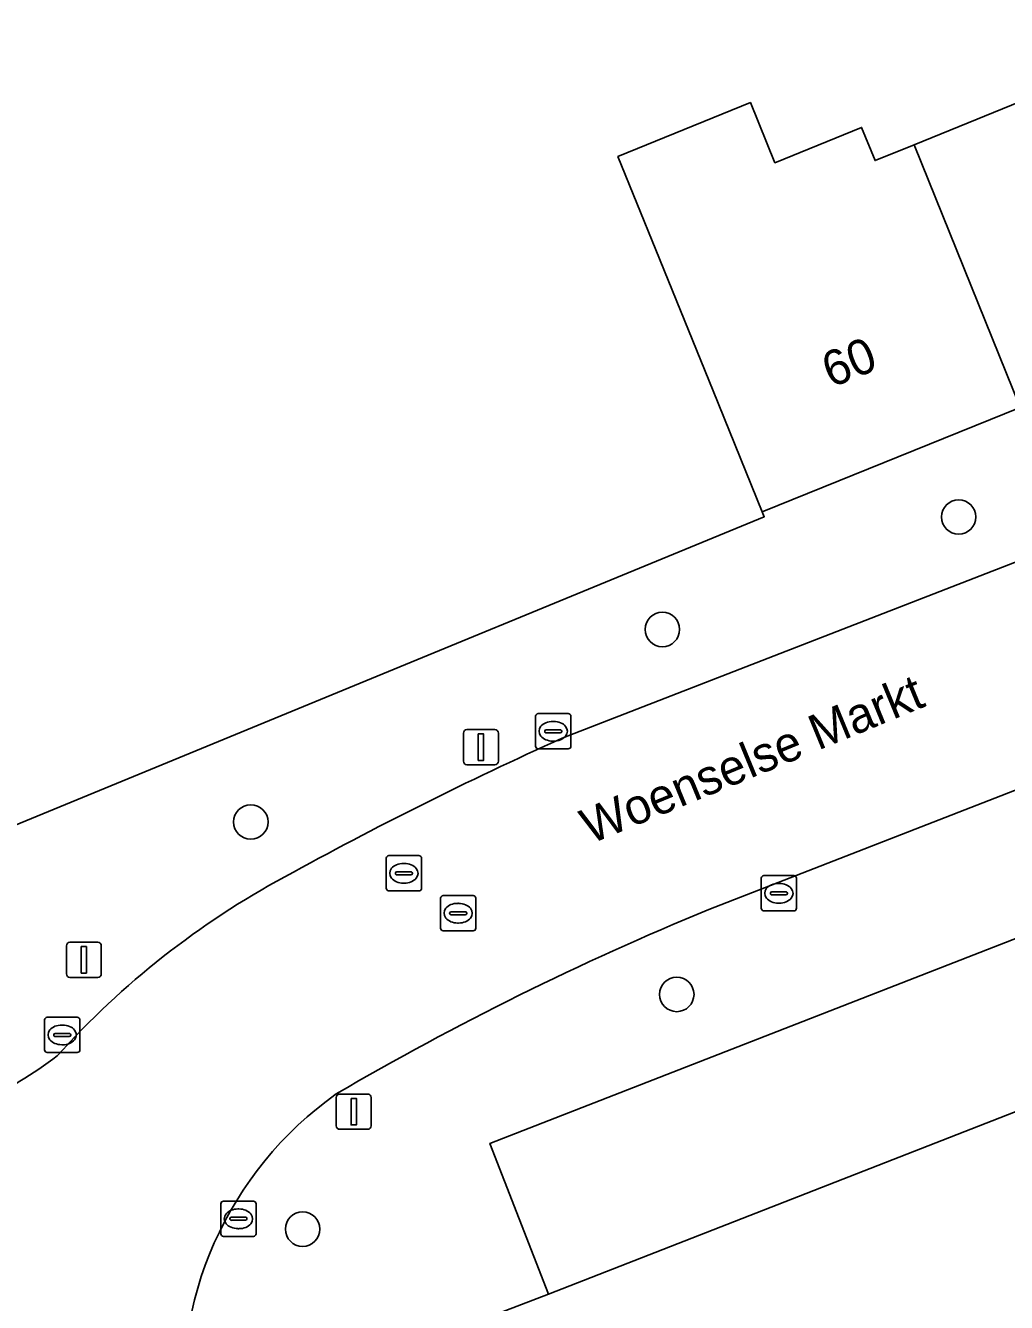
# Model space of a CAD drawing. Extents: x 160377 to 161131, y 383938 to 384853.
# Drawn here: x 160805.09 to 160832.91, y 384724.15 to 384760.36 of the extents above; entities that cross this region are included whole.
import ezdxf

# ---------------------------------------------------------------- set-up
doc = ezdxf.new("R2010")
doc.units = 0
for name, color, linetype in [('IMGEO_Boom', 7, 'Continuous'), ('IMGEO_Erf', 7, 'Continuous'), ('IMGEO_Kolk', 7, 'Continuous'), ('IMGEO_Lichtmast', 7, 'Continuous'), ('IMGEO_Openbare_ruimte_label', 7, 'Continuous'), ('IMGEO_Pand', 7, 'Continuous'), ('IMGEO_Pand_nummerreeks', 7, 'Continuous'), ('IMGEO_Parkeervlak_open', 7, 'Continuous'), ('IMGEO_Rijbaan_lokaal_open', 7, 'Continuous'), ('IMGEO_Rioolput', 7, 'Continuous'), ('IMGEO_Verkeerseiland_open', 7, 'Continuous'), ('IMGEO_Voetpad_open', 7, 'Continuous')]:
    doc.layers.add(name, color=color, linetype=linetype)

msp = doc.modelspace()

# ---------------------------------------------------------------- linework, layer by layer
at = {"layer": 'IMGEO_Boom'}
for centre in [(160831.55, 384746.424), (160823.147, 384743.234), (160811.474, 384737.773), (160823.555, 384732.882), (160812.943, 384726.225)]:
    msp.add_circle(centre, 0.489, dxfattribs=at)
at = {"layer": 'IMGEO_Erf'}
msp.add_lwpolyline([(160771.518, 384768.323), (160787.92, 384752.317), (160792.643, 384757.154), (160796.125, 384753.754), (160792.459, 384750), (160785.408, 384742.778), (160795.472, 384734.16), (160795.715, 384733.952), (160826.038, 384746.431), (160825.98, 384746.574), (160824.587, 384750), (160822.959, 384754.004), (160821.884, 384756.648), (160825.645, 384758.177), (160826.337, 384756.473), (160828.796, 384757.472), (160829.178, 384756.532), (160830.288, 384756.983), (160837.596, 384759.954)], dxfattribs=at)
at = {"layer": 'IMGEO_Kolk'}
for p, q in [((160819.551, 384739.921), (160819.551, 384740.773)), ((160819.626, 384740.847), (160820.478, 384740.847)), ((160820.039, 384740.627), (160820.064, 384740.627)), ((160820.552, 384740.773), (160820.552, 384739.921)), ((160819.81, 384740.341), (160819.81, 384740.353)), ((160820.248, 384740.304), (160819.85, 384740.304)), ((160819.853, 384740.39), (160820.251, 384740.39)), ((160820.294, 384740.353), (160820.294, 384740.341)), ((160820.062, 384740.067), (160820.037, 384740.067)), ((160820.478, 384739.847), (160819.626, 384739.847)), ((160826.025, 384736.251), (160826.877, 384736.251)), ((160825.95, 384735.325), (160825.95, 384736.177)), ((160826.438, 384736.031), (160826.463, 384736.031)), ((160826.951, 384736.177), (160826.951, 384735.325)), ((160826.209, 384735.745), (160826.209, 384735.757)), ((160826.647, 384735.708), (160826.249, 384735.708)), ((160826.252, 384735.794), (160826.65, 384735.794)), ((160826.693, 384735.757), (160826.693, 384735.745)), ((160826.877, 384735.251), (160826.025, 384735.251)), ((160826.461, 384735.471), (160826.436, 384735.471)), ((160805.626, 384731.308), (160805.626, 384732.16)), ((160805.701, 384732.234), (160806.553, 384732.234)), ((160806.114, 384732.014), (160806.139, 384732.014)), ((160806.627, 384732.16), (160806.627, 384731.308)), ((160805.885, 384731.728), (160805.885, 384731.74)), ((160806.323, 384731.691), (160805.925, 384731.691)), ((160805.928, 384731.777), (160806.326, 384731.777)), ((160806.369, 384731.74), (160806.369, 384731.728)), ((160806.553, 384731.234), (160805.701, 384731.234)), ((160806.137, 384731.454), (160806.112, 384731.454)), ((160810.623, 384726.092), (160810.623, 384726.944)), ((160810.698, 384727.018), (160811.55, 384727.018)), ((160811.624, 384726.944), (160811.624, 384726.092)), ((160810.882, 384726.512), (160810.882, 384726.524)), ((160811.32, 384726.475), (160810.922, 384726.475)), ((160810.925, 384726.561), (160811.323, 384726.561)), ((160811.111, 384726.798), (160811.136, 384726.798)), ((160811.366, 384726.524), (160811.366, 384726.512)), ((160811.134, 384726.238), (160811.109, 384726.238)), ((160811.55, 384726.018), (160810.698, 384726.018))]:
    msp.add_line(p, q, dxfattribs=at)
for points in [[(160819.551, 384739.921), (160819.551, 384740.773)], [(160819.626, 384740.847), (160820.478, 384740.847)], [(160820.552, 384740.773), (160820.552, 384739.921)], [(160820.478, 384739.847), (160819.626, 384739.847)], [(160826.025, 384736.251), (160826.877, 384736.251)], [(160825.95, 384735.325), (160825.95, 384736.177)], [(160826.951, 384736.177), (160826.951, 384735.325)], [(160826.877, 384735.251), (160826.025, 384735.251)], [(160805.626, 384731.308), (160805.626, 384732.16)], [(160805.701, 384732.234), (160806.553, 384732.234)], [(160806.627, 384732.16), (160806.627, 384731.308)], [(160806.553, 384731.234), (160805.701, 384731.234)], [(160810.623, 384726.092), (160810.623, 384726.944)], [(160810.698, 384727.018), (160811.55, 384727.018)], [(160811.624, 384726.944), (160811.624, 384726.092)], [(160811.55, 384726.018), (160810.698, 384726.018)]]:
    msp.add_lwpolyline(points, dxfattribs=at)
for centre, radius, start, end in [((160819.628, 384740.771), 0.0765, 91.552, 178.448), ((160819.628, 384740.771), 0.0765, 91.552, 178.448), ((160820.476, 384740.771), 0.0765, 1.552, 88.448), ((160820.476, 384740.771), 0.0765, 1.552, 88.448), ((160819.85, 384740.35), 0.0403, 85.8775, 175.7526), ((160819.847, 384740.34), 0.0366, 178.938, 274.7102), ((160820.251, 384740.347), 0.043, 264.8664, 352.4533), ((160820.255, 384740.352), 0.0386, 1.7309, 96.639), ((160819.628, 384739.923), 0.0765, 181.552, 268.448), ((160819.628, 384739.923), 0.0765, 181.552, 268.448), ((160820.476, 384739.923), 0.0765, 271.552, 358.448), ((160820.476, 384739.923), 0.0765, 271.552, 358.448), ((160826.027, 384736.175), 0.0765, 91.552, 178.448), ((160826.027, 384736.175), 0.0765, 91.552, 178.448), ((160826.875, 384736.175), 0.0765, 1.552, 88.448), ((160826.875, 384736.175), 0.0765, 1.552, 88.448), ((160826.249, 384735.754), 0.0403, 85.8775, 175.7526), ((160826.246, 384735.744), 0.0366, 178.938, 274.7102), ((160826.65, 384735.751), 0.043, 264.8664, 352.4533), ((160826.654, 384735.756), 0.0386, 1.7309, 96.639), ((160826.027, 384735.327), 0.0765, 181.552, 268.448), ((160826.027, 384735.327), 0.0765, 181.552, 268.448), ((160826.875, 384735.327), 0.0765, 271.552, 358.448), ((160826.875, 384735.327), 0.0765, 271.552, 358.448), ((160805.703, 384732.158), 0.0765, 91.552, 178.448), ((160805.703, 384732.158), 0.0765, 91.552, 178.448), ((160806.551, 384732.158), 0.0765, 1.552, 88.448), ((160806.551, 384732.158), 0.0765, 1.552, 88.448), ((160805.925, 384731.737), 0.0403, 85.8775, 175.7526), ((160805.922, 384731.727), 0.0366, 178.938, 274.7102), ((160806.326, 384731.734), 0.043, 264.8664, 352.4533), ((160806.33, 384731.739), 0.0386, 1.7309, 96.639), ((160805.703, 384731.31), 0.0765, 181.552, 268.448), ((160805.703, 384731.31), 0.0765, 181.552, 268.448), ((160806.551, 384731.31), 0.0765, 271.552, 358.448), ((160806.551, 384731.31), 0.0765, 271.552, 358.448), ((160810.7, 384726.942), 0.0765, 91.552, 178.448), ((160810.7, 384726.942), 0.0765, 91.552, 178.448), ((160811.548, 384726.942), 0.0765, 1.552, 88.448), ((160811.548, 384726.942), 0.0765, 1.552, 88.448), ((160810.922, 384726.521), 0.0403, 85.8775, 175.7526), ((160810.919, 384726.511), 0.0366, 178.938, 274.7102), ((160811.323, 384726.518), 0.043, 264.8664, 352.4533), ((160811.327, 384726.523), 0.0386, 1.7309, 96.639), ((160810.7, 384726.094), 0.0765, 181.552, 268.448), ((160810.7, 384726.094), 0.0765, 181.552, 268.448), ((160811.548, 384726.094), 0.0765, 271.552, 358.448), ((160811.548, 384726.094), 0.0765, 271.552, 358.448)]:
    msp.add_arc(centre, radius, start, end, dxfattribs=at)
for centre, major_axis, ratio, start_param, end_param in [((160820.038, 384740.347), (-0.387, 0.002), 0.722429, 4.712389, 7.853982), ((160820.063, 384740.347), (-0.39, 0.002), 0.717154, 1.570796, 4.712389), ((160826.437, 384735.751), (-0.387, 0.002), 0.722429, 4.712389, 7.853982), ((160826.462, 384735.751), (-0.39, 0.002), 0.717154, 1.570796, 4.712389), ((160806.113, 384731.734), (-0.387, 0.002), 0.722429, 4.712389, 7.853982), ((160806.138, 384731.734), (-0.39, 0.002), 0.717154, 1.570796, 4.712389), ((160811.11, 384726.518), (-0.387, 0.002), 0.722429, 4.712389, 7.853982), ((160811.135, 384726.518), (-0.39, 0.002), 0.717154, 1.570796, 4.712389)]:
    msp.add_ellipse(centre, major_axis=major_axis, ratio=ratio, start_param=start_param, end_param=end_param, dxfattribs=at)
at = {"layer": 'IMGEO_Lichtmast'}
for p, q in [((160817.505, 384739.496), (160817.505, 384740.296)), ((160817.505, 384740.296), (160817.505, 384739.496)), ((160817.605, 384740.396), (160818.395, 384740.396)), ((160818.395, 384740.396), (160817.605, 384740.396)), ((160818.495, 384740.296), (160818.495, 384739.496)), ((160818.495, 384739.496), (160818.495, 384740.296)), ((160818.395, 384739.396), (160817.605, 384739.396)), ((160817.605, 384739.396), (160818.395, 384739.396)), ((160806.244, 384733.464), (160806.244, 384734.264)), ((160806.244, 384734.264), (160806.244, 384733.464)), ((160806.344, 384734.364), (160807.134, 384734.364)), ((160807.134, 384734.364), (160806.344, 384734.364)), ((160807.234, 384734.264), (160807.234, 384733.464)), ((160807.234, 384733.464), (160807.234, 384734.264)), ((160807.134, 384733.364), (160806.344, 384733.364)), ((160806.344, 384733.364), (160807.134, 384733.364)), ((160813.899, 384729.157), (160813.899, 384729.957)), ((160813.899, 384729.957), (160813.899, 384729.157)), ((160813.999, 384730.057), (160814.789, 384730.057)), ((160814.789, 384730.057), (160813.999, 384730.057)), ((160814.889, 384729.957), (160814.889, 384729.157)), ((160814.889, 384729.157), (160814.889, 384729.957)), ((160814.789, 384729.057), (160813.999, 384729.057)), ((160813.999, 384729.057), (160814.789, 384729.057))]:
    msp.add_line(p, q, dxfattribs=at)
for points in [[(160817.925, 384740.271), (160818.075, 384740.271), (160818.075, 384739.521), (160817.925, 384739.521), (160817.925, 384740.271)], [(160806.664, 384734.239), (160806.814, 384734.239), (160806.814, 384733.489), (160806.664, 384733.489), (160806.664, 384734.239)], [(160814.319, 384729.932), (160814.469, 384729.932), (160814.469, 384729.182), (160814.319, 384729.182), (160814.319, 384729.932)]]:
    msp.add_lwpolyline(points, dxfattribs=at)
for centre, start, end in [((160817.605, 384740.296), 90, 180), ((160817.605, 384740.296), 90, 180), ((160818.395, 384740.296), 0, 90), ((160818.395, 384740.296), 360, 90), ((160817.605, 384739.496), 180, 270), ((160817.605, 384739.496), 180, 270), ((160818.395, 384739.496), 270, 0), ((160818.395, 384739.496), 270, 0), ((160806.344, 384734.264), 90, 180), ((160806.344, 384734.264), 90, 180), ((160807.134, 384734.264), 0, 90), ((160807.134, 384734.264), 360, 90), ((160806.344, 384733.464), 180, 270), ((160806.344, 384733.464), 180, 270), ((160807.134, 384733.464), 270, 0), ((160807.134, 384733.464), 270, 0), ((160813.999, 384729.957), 90, 180), ((160813.999, 384729.957), 90, 180), ((160814.789, 384729.957), 0, 90), ((160814.789, 384729.957), 360, 90), ((160813.999, 384729.157), 180, 270), ((160813.999, 384729.157), 180, 270), ((160814.789, 384729.157), 270, 0), ((160814.789, 384729.157), 270, 0)]:
    msp.add_arc(centre, 0.1, start, end, dxfattribs=at)
at = {"layer": 'IMGEO_Pand'}
for points in [[(160840.612, 384752.475), (160837.596, 384759.954), (160830.288, 384756.983), (160833.104, 384750), (160833.296, 384749.525), (160834.475, 384750)], [(160833.296, 384749.525), (160833.104, 384750), (160830.288, 384756.983), (160829.178, 384756.532), (160828.796, 384757.472), (160826.337, 384756.473), (160825.645, 384758.177), (160821.884, 384756.648), (160822.959, 384754.004), (160824.587, 384750), (160825.98, 384746.574)]]:
    msp.add_lwpolyline(points, close=True, dxfattribs=at)
at = {"layer": 'IMGEO_Parkeervlak_open'}
msp.add_lwpolyline([(160842.882, 384733.356), (160845.161, 384734.231), (160843.499, 384738.495), (160841.244, 384737.616), (160818.258, 384728.656), (160819.915, 384724.378)], close=True, dxfattribs=at)
at = {"layer": 'IMGEO_Rijbaan_lokaal_open'}
for points in [[(160875.178, 384761.474), (160820.307, 384740.149)], [(160824.465, 384735.292), (160839.837, 384741.274), (160847.52, 384744.264), (160879.523, 384756.719)], [(160874.848, 384739.37), (160881.728, 384742.064), (160879.537, 384747.693), (160877.221, 384746.723), (160850.541, 384736.296), (160845.161, 384734.231), (160842.882, 384733.356), (160819.915, 384724.378), (160809.621, 384720.435)]]:
    msp.add_lwpolyline(points, dxfattribs=at)
for centre, radius, start, end in [((160864.308, 384642.253), 107.33, 114.20246, 118.89851), ((160823.762, 384715.191), 23.881, 118.2999, 138.1023), ((160857.01, 384656.254), 85.476, 112.38051, 120.2934), ((160799.193, 384740.034), 11.192, 294.2445, 307.368), ((160819.878, 384721.642), 10.327, 125.408, 186.7101)]:
    msp.add_arc(centre, radius, start, end, dxfattribs=at)
at = {"layer": 'IMGEO_Rioolput'}
for p, q in [((160815.316, 384735.892), (160815.316, 384736.744)), ((160815.391, 384736.818), (160816.243, 384736.818)), ((160816.317, 384736.744), (160816.317, 384735.892)), ((160815.575, 384736.312), (160815.575, 384736.324)), ((160816.013, 384736.275), (160815.615, 384736.275)), ((160815.618, 384736.361), (160816.016, 384736.361)), ((160815.804, 384736.598), (160815.829, 384736.598)), ((160816.059, 384736.324), (160816.059, 384736.312)), ((160815.827, 384736.038), (160815.802, 384736.038)), ((160816.243, 384735.818), (160815.391, 384735.818)), ((160816.855, 384734.76), (160816.855, 384735.612)), ((160816.93, 384735.686), (160817.782, 384735.686)), ((160817.856, 384735.612), (160817.856, 384734.76)), ((160817.114, 384735.18), (160817.114, 384735.192)), ((160817.157, 384735.229), (160817.555, 384735.229)), ((160817.343, 384735.466), (160817.368, 384735.466)), ((160817.598, 384735.192), (160817.598, 384735.18)), ((160817.552, 384735.143), (160817.154, 384735.143)), ((160817.366, 384734.906), (160817.341, 384734.906)), ((160817.782, 384734.686), (160816.93, 384734.686))]:
    msp.add_line(p, q, dxfattribs=at)
for points in [[(160815.316, 384735.892), (160815.316, 384736.744)], [(160815.391, 384736.818), (160816.243, 384736.818)], [(160816.317, 384736.744), (160816.317, 384735.892)], [(160816.243, 384735.818), (160815.391, 384735.818)], [(160816.855, 384734.76), (160816.855, 384735.612)], [(160816.93, 384735.686), (160817.782, 384735.686)], [(160817.856, 384735.612), (160817.856, 384734.76)], [(160817.782, 384734.686), (160816.93, 384734.686)]]:
    msp.add_lwpolyline(points, dxfattribs=at)
for centre, radius, start, end in [((160815.393, 384736.742), 0.0765, 91.552, 178.448), ((160815.393, 384736.742), 0.0765, 91.552, 178.448), ((160816.241, 384736.742), 0.0765, 1.552, 88.448), ((160816.241, 384736.742), 0.0765, 1.552, 88.448), ((160815.615, 384736.321), 0.0403, 85.8775, 175.7526), ((160815.612, 384736.311), 0.0366, 178.938, 274.7102), ((160816.016, 384736.318), 0.043, 264.8664, 352.4533), ((160816.02, 384736.323), 0.0386, 1.7309, 96.639), ((160815.393, 384735.894), 0.0765, 181.552, 268.448), ((160815.393, 384735.894), 0.0765, 181.552, 268.448), ((160816.241, 384735.894), 0.0765, 271.552, 358.448), ((160816.241, 384735.894), 0.0765, 271.552, 358.448), ((160816.932, 384735.61), 0.0765, 91.552, 178.448), ((160816.932, 384735.61), 0.0765, 91.552, 178.448), ((160817.78, 384735.61), 0.0765, 1.552, 88.448), ((160817.78, 384735.61), 0.0765, 1.552, 88.448), ((160817.154, 384735.189), 0.0403, 85.8775, 175.7526), ((160817.151, 384735.179), 0.0366, 178.938, 274.7102), ((160817.555, 384735.186), 0.043, 264.8664, 352.4533), ((160817.559, 384735.191), 0.0386, 1.7309, 96.639), ((160816.932, 384734.762), 0.0765, 181.552, 268.448), ((160816.932, 384734.762), 0.0765, 181.552, 268.448), ((160817.78, 384734.762), 0.0765, 271.552, 358.448), ((160817.78, 384734.762), 0.0765, 271.552, 358.448)]:
    msp.add_arc(centre, radius, start, end, dxfattribs=at)
for centre, major_axis, ratio, start_param, end_param in [((160815.803, 384736.318), (-0.387, 0.002), 0.722429, 4.712389, 7.853982), ((160815.828, 384736.318), (-0.39, 0.002), 0.717154, 1.570796, 4.712389), ((160817.342, 384735.186), (-0.387, 0.002), 0.722429, 4.712389, 7.853982), ((160817.367, 384735.186), (-0.39, 0.002), 0.717154, 1.570796, 4.712389)]:
    msp.add_ellipse(centre, major_axis=major_axis, ratio=ratio, start_param=start_param, end_param=end_param, dxfattribs=at)
at = {"layer": 'IMGEO_Verkeerseiland_open'}
msp.add_lwpolyline([(160809.621, 384720.435), (160819.915, 384724.378), (160818.258, 384728.656), (160841.244, 384737.616), (160839.837, 384741.274), (160824.465, 384735.292)], dxfattribs=at)
for centre, radius, start, end in [((160857.01, 384656.254), 85.476, 112.38051, 120.2934), ((160819.878, 384721.642), 10.327, 125.408, 186.7101)]:
    msp.add_arc(centre, radius, start, end, dxfattribs=at)
at = {"layer": 'IMGEO_Voetpad_open'}
for points in [[(160879.543, 384766.256), (160876.349, 384766.863), (160868.156, 384763.572), (160864.813, 384762.229), (160859.89, 384760.251), (160848.836, 384755.81), (160847.927, 384755.425), (160840.612, 384752.475), (160834.475, 384750), (160833.296, 384749.525), (160825.98, 384746.574), (160826.038, 384746.431), (160795.715, 384733.952), (160795.472, 384734.16), (160792.777, 384731.112), (160793.853, 384730.09)], [(160820.307, 384740.149), (160875.178, 384761.474)]]:
    msp.add_lwpolyline(points, dxfattribs=at)
for centre, radius, start, end in [((160864.308, 384642.253), 107.33, 114.20246, 118.89851), ((160823.762, 384715.191), 23.881, 118.2999, 138.1023), ((160799.193, 384740.034), 11.192, 294.2445, 307.368)]:
    msp.add_arc(centre, radius, start, end, dxfattribs=at)

# ---------------------------------------------------------------- texts
at = {"layer": 'IMGEO_Openbare_ruimte_label'}
msp.add_text('Woenselse Markt', height=1, rotation=22.3864, dxfattribs=at).set_placement((160821.101, 384737.135))
at = {"layer": 'IMGEO_Pand_nummerreeks'}
msp.add_text('60', height=1, rotation=21.9637, dxfattribs=at).set_placement((160827.932, 384750.078))

doc.saveas('drawing.dxf')
